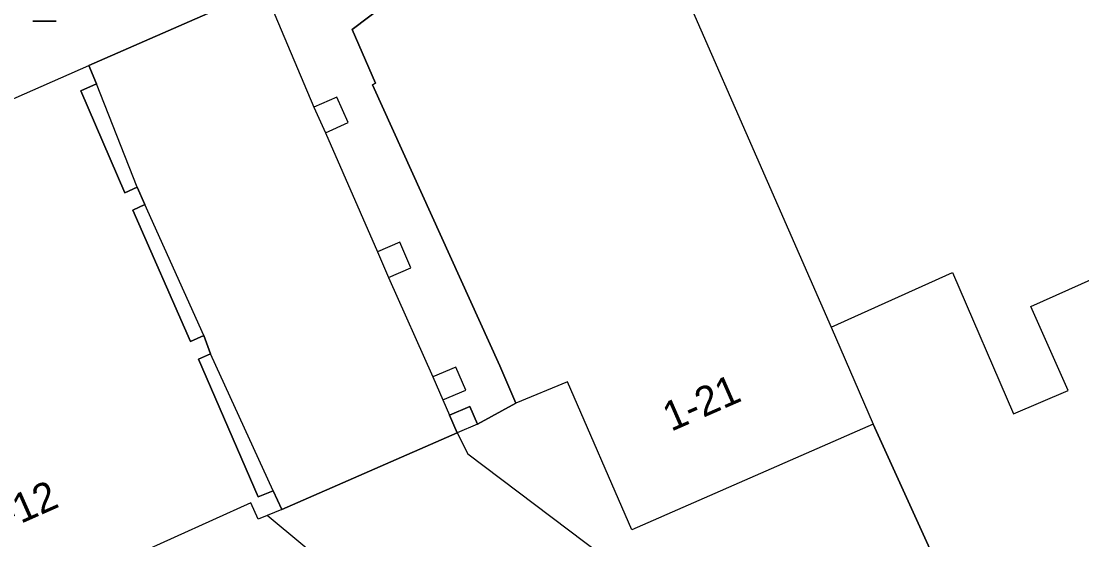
# Model space of a CAD drawing. Extents: x 160664 to 161506, y 382245 to 383288.
# Drawn here: x 161006.23 to 161042.33, y 382896.43 to 382914.09 of the extents above; entities that cross this region are included whole.
import ezdxf

# ---------------------------------------------------------------- set-up
doc = ezdxf.new("R2010")
doc.units = 0
for name, color, linetype in [('IMGEO_Muur', 7, 'Continuous'), ('IMGEO_Pand', 7, 'Continuous'), ('IMGEO_Pand_nummerreeks', 7, 'Continuous'), ('IMGEO_Pand_overbouw', 7, 'Continuous'), ('IMGEO_Rijbaan_lokaal_open', 7, 'Continuous'), ('IMGEO_Verkeersregelinstallatiepaal', 7, 'Continuous'), ('IMGEO_Voetpad_open', 7, 'Continuous')]:
    doc.layers.add(name, color=color, linetype=linetype)

msp = doc.modelspace()

# ---------------------------------------------------------------- linework, layer by layer
at = {"layer": 'IMGEO_Muur'}
msp.add_lwpolyline([(161037.616, 382895.122), (161035.229, 382900.358)], dxfattribs=at)
at = {"layer": 'IMGEO_Pand'}
for points in [[(161026.456, 382920.431), (161033.8, 382903.661)], [(161022.658, 382918.777), (161022.735, 382918.593), (161020.035, 382917.387), (161020.603, 382916.161), (161017.496, 382913.799), (161018.294, 382911.972), (161018.193, 382911.923), (161022.524, 382902.347), (161023.07, 382901.081)], [(161003.474, 382910.348), (161008.532, 382912.58)], [(161008.799, 382911.953), (161008.532, 382912.58)], [(161010.179, 382908.435), (161009.763, 382908.24), (161008.261, 382911.712), (161008.799, 382911.953)], [(161016.586, 382910.288), (161017.361, 382910.638), (161016.97, 382911.505), (161016.195, 382911.155)], [(161016.195, 382911.155), (161016.586, 382910.288)], [(161010.435, 382907.841), (161010.179, 382908.435)], [(161012.452, 382903.388), (161011.99, 382903.184), (161010.03, 382907.647), (161010.435, 382907.841)], [(161018.734, 382905.355), (161019.496, 382905.684), (161019.119, 382906.556), (161018.357, 382906.227)], [(161018.357, 382906.227), (161018.734, 382905.355)], [(161033.8, 382903.661), (161037.932, 382905.534), (161040.011, 382900.714), (161041.864, 382901.513), (161040.595, 382904.367), (161044.474, 382906.103), (161046.544, 382901.321), (161050.966, 382903.262), (161057.902, 382904.07)], [(161033.8, 382903.661), (161035.229, 382900.358)], [(161012.675, 382902.761), (161012.452, 382903.388)], [(161014.813, 382898.094), (161014.302, 382897.883), (161012.263, 382902.574), (161012.675, 382902.761)], [(161020.58, 382901.19), (161021.361, 382901.525), (161021.026, 382902.307), (161020.245, 382901.972)], [(161020.245, 382901.972), (161020.58, 382901.19)], [(161035.229, 382900.358), (161027.01, 382896.764), (161024.827, 382901.808), (161023.07, 382901.081)], [(161021.758, 382900.364), (161021.5, 382900.965), (161020.814, 382900.67)], [(161020.814, 382900.67), (161021.072, 382900.069)], [(161021.758, 382900.364), (161021.072, 382900.069)], [(161015.099, 382897.458), (161014.813, 382898.094)], [(161014.607, 382897.256), (161014.294, 382897.128), (161014.052, 382897.682), (161010.131, 382895.912), (161011.314, 382893.149), (161008.614, 382891.962), (161007.416, 382894.745), (161001.969, 382892.326)], [(161015.099, 382897.458), (161014.607, 382897.256)]]:
    msp.add_lwpolyline(points, dxfattribs=at)
at = {"layer": 'IMGEO_Pand_overbouw'}
msp.add_lwpolyline([(161014.477, 382915.191), (161008.532, 382912.58), (161008.799, 382911.953), (161008.261, 382911.712), (161009.763, 382908.24), (161010.179, 382908.435), (161010.435, 382907.841), (161010.03, 382907.647), (161011.99, 382903.184), (161012.452, 382903.388), (161012.675, 382902.761), (161012.263, 382902.574), (161014.302, 382897.883), (161014.813, 382898.094), (161015.099, 382897.458), (161021.072, 382900.069), (161020.814, 382900.67), (161021.5, 382900.965), (161021.758, 382900.364), (161023.07, 382901.081), (161022.524, 382902.347), (161018.193, 382911.923), (161018.294, 382911.972), (161017.496, 382913.799), (161020.603, 382916.161)], dxfattribs=at)
at = {"layer": 'IMGEO_Rijbaan_lokaal_open'}
for points in [[(161008.532, 382912.58), (161014.477, 382915.191)], [(161014.74, 382914.604), (161016.195, 382911.155)], [(161010.179, 382908.435), (161008.799, 382911.953)], [(161016.586, 382910.288), (161018.357, 382906.227)], [(161012.452, 382903.388), (161010.435, 382907.841)], [(161018.734, 382905.355), (161020.245, 382901.972)], [(161014.813, 382898.094), (161012.675, 382902.761)], [(161020.58, 382901.19), (161020.814, 382900.67)], [(161021.072, 382900.069), (161015.099, 382897.458)], [(161021.072, 382900.069), (161021.429, 382899.354), (161029.397, 382893.332), (161031.451, 382891.801)], [(161019.667, 382893.047), (161014.607, 382897.256)]]:
    msp.add_lwpolyline(points, dxfattribs=at)
at = {"layer": 'IMGEO_Verkeersregelinstallatiepaal'}
for p, q in [((161007.423, 382914.086), (161006.633, 382914.086)), ((161006.633, 382914.086), (161007.423, 382914.086))]:
    msp.add_line(p, q, dxfattribs=at)
at = {"layer": 'IMGEO_Voetpad_open'}
for points in [[(161023.07, 382901.081), (161021.758, 382900.364)], [(161035.229, 382900.358), (161037.616, 382895.122)]]:
    msp.add_lwpolyline(points, dxfattribs=at)

# ---------------------------------------------------------------- texts
at = {"layer": 'IMGEO_Pand_nummerreeks'}
for s, rotation, p in [('1-21', 23.6188, (161028.352, 382900.101)), ('2-12', 23.9062, (161005.127, 382896.482))]:
    msp.add_text(s, height=1, rotation=rotation, dxfattribs=at).set_placement(p)

doc.saveas('drawing.dxf')
